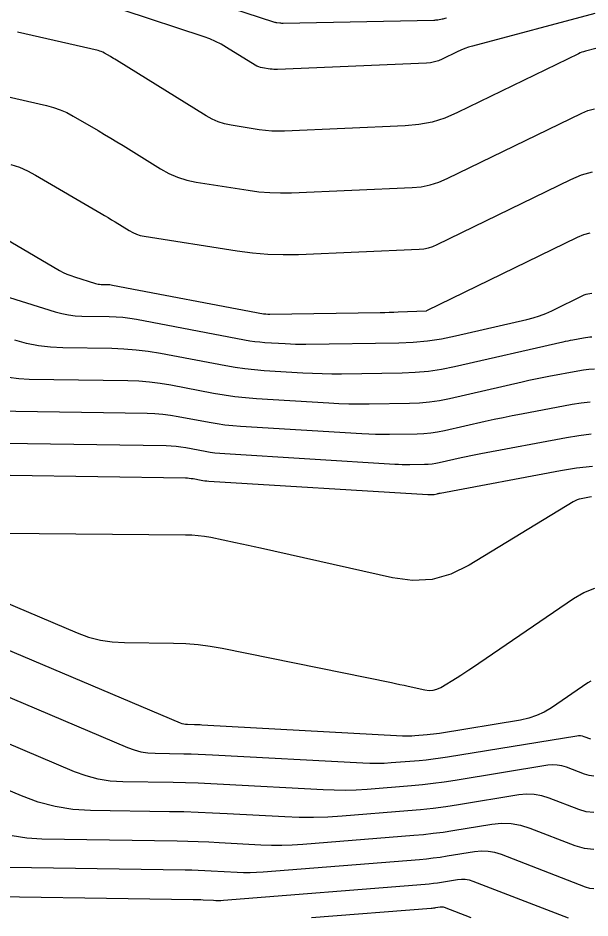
# Model space of a CAD drawing. Extents: x 1354696 to 1366163, y 660729 to 670380.
# Drawn here: x 1362213.2 to 1362266.6, y 664667.2 to 664751.2 of the extents above; entities that cross this region are included whole.
import ezdxf

# ---------------------------------------------------------------- set-up
doc = ezdxf.new("R2010")
doc.units = 0
doc.layers.add('R_Contours', color=7, linetype='Continuous')

msp = doc.modelspace()

# ---------------------------------------------------------------- linework, layer by layer
at = {"layer": 'R_Contours'}
for points in [[(1362224.24, 664755.009), (1362237.059, 664750.796), (1362237.13, 664750.775), (1362237.201, 664750.758), (1362237.274, 664750.744), (1362237.347, 664750.734), (1362237.642, 664750.703), (1362237.716, 664750.696), (1362237.79, 664750.692), (1362237.864, 664750.69), (1362237.938, 664750.69), (1362251.996, 664750.967), (1362252.095, 664750.971), (1362252.194, 664750.979), (1362252.293, 664750.991), (1362252.391, 664751.006), (1362252.783, 664751.076), (1362252.881, 664751.095), (1362252.978, 664751.115), (1362253.075, 664751.138), (1362253.172, 664751.163)], [(1362267.035, 664751.573), (1362255.62, 664748.542), (1362255.25, 664748.434), (1362254.886, 664748.309), (1362254.529, 664748.166), (1362254.179, 664748.006), (1362252.79, 664747.33), (1362252.437, 664747.18), (1362252.076, 664747.068), (1362251.704, 664746.994), (1362251.323, 664746.959), (1362237.415, 664746.361), (1362237.247, 664746.358), (1362237.081, 664746.363), (1362236.914, 664746.377), (1362236.749, 664746.399), (1362236.009, 664746.516), (1362235.834, 664746.552), (1362235.665, 664746.606), (1362235.502, 664746.676), (1362235.345, 664746.763), (1362232.67, 664748.423), (1362232.166, 664748.715), (1362231.647, 664748.977), (1362231.113, 664749.207), (1362230.565, 664749.405), (1362223.028, 664751.882)], [(1362267.111, 664748.322), (1362266.14, 664748.065), (1362265.977, 664748.017), (1362265.817, 664747.962), (1362265.659, 664747.899), (1362265.505, 664747.828), (1362254.215, 664742.335), (1362253.042, 664741.836), (1362251.837, 664741.463), (1362250.599, 664741.217), (1362249.33, 664741.099), (1362238.068, 664740.615), (1362237.478, 664740.604), (1362236.889, 664740.623), (1362236.302, 664740.671), (1362235.717, 664740.748), (1362233.105, 664741.161), (1362232.486, 664741.29), (1362231.889, 664741.478), (1362231.314, 664741.726), (1362230.761, 664742.032), (1362222.398, 664747.222), (1362222.259, 664747.308), (1362222.12, 664747.392), (1362221.98, 664747.476), (1362221.84, 664747.558), (1362221.277, 664747.887), (1362221.134, 664747.963), (1362220.986, 664748.028), (1362220.834, 664748.081), (1362220.677, 664748.123), (1362213.174, 664749.826)], [(1362207.93, 664744.805), (1362215.872, 664743.003), (1362216.523, 664742.829), (1362217.155, 664742.608), (1362217.768, 664742.338), (1362218.363, 664742.021), (1362220.703, 664740.656), (1362221.286, 664740.313), (1362221.868, 664739.965), (1362222.447, 664739.614), (1362223.024, 664739.259), (1362226.496, 664737.104), (1362227.283, 664736.668), (1362228.1, 664736.316), (1362228.949, 664736.048), (1362229.83, 664735.864), (1362234.685, 664735.098), (1362235.69, 664734.965), (1362236.698, 664734.882), (1362237.709, 664734.85), (1362238.722, 664734.868), (1362249.984, 664735.352), (1362250.835, 664735.432), (1362251.664, 664735.597), (1362252.472, 664735.846), (1362253.259, 664736.181), (1362265.798, 664742.283), (1362266.382, 664742.529), (1362266.982, 664742.707)], [(1362212.559, 664737.512), (1362213.343, 664737.237), (1362214.103, 664736.903), (1362214.84, 664736.51), (1362220.961, 664732.939), (1362221.292, 664732.745), (1362221.621, 664732.548), (1362221.949, 664732.349), (1362222.276, 664732.148), (1362223.579, 664731.339), (1362223.911, 664731.155), (1362224.257, 664731.006), (1362224.616, 664730.893), (1362224.988, 664730.815), (1362233.653, 664729.448), (1362235.078, 664729.259), (1362236.506, 664729.142), (1362237.939, 664729.096), (1362239.376, 664729.122), (1362250.637, 664729.606), (1362251.07, 664729.646), (1362251.492, 664729.73), (1362251.902, 664729.857), (1362252.302, 664730.027), (1362264.799, 664736.108), (1362265.791, 664736.526), (1362266.81, 664736.829)], [(1362210.241, 664731.627), (1362217.099, 664727.627), (1362217.434, 664727.443), (1362217.779, 664727.279), (1362218.133, 664727.136), (1362218.495, 664727.012), (1362220.437, 664726.409), (1362220.566, 664726.373), (1362220.697, 664726.348), (1362220.83, 664726.331), (1362220.964, 664726.325), (1362221.503, 664726.316), (1362221.637, 664726.312), (1362221.771, 664726.301), (1362221.905, 664726.284), (1362222.037, 664726.262), (1362236.128, 664723.59), (1362236.175, 664723.582), (1362236.223, 664723.575), (1362236.27, 664723.57), (1362236.318, 664723.566), (1362236.509, 664723.554), (1362236.557, 664723.552), (1362236.605, 664723.55), (1362236.653, 664723.55), (1362236.701, 664723.55), (1362247.001, 664723.699), (1362247.422, 664723.707), (1362247.843, 664723.717), (1362248.263, 664723.731), (1362248.683, 664723.748), (1362251.291, 664723.86), (1362251.305, 664723.861), (1362251.319, 664723.864), (1362251.332, 664723.868), (1362251.345, 664723.873), (1362265.419, 664730.721), (1362265.999, 664730.966), (1362266.594, 664731.142)], [(1362209.223, 664726.079), (1362216.679, 664723.763), (1362217.292, 664723.596), (1362217.913, 664723.473), (1362218.541, 664723.396), (1362219.177, 664723.364), (1362221.732, 664723.326), (1362222.37, 664723.302), (1362223.004, 664723.252), (1362223.636, 664723.174), (1362224.265, 664723.068), (1362234.358, 664721.154), (1362234.827, 664721.073), (1362235.297, 664721.006), (1362235.77, 664720.955), (1362236.244, 664720.918), (1362238.146, 664720.801), (1362238.621, 664720.777), (1362239.097, 664720.761), (1362239.573, 664720.754), (1362240.049, 664720.757), (1362248.732, 664720.883), (1362250.069, 664720.937), (1362251.399, 664721.061), (1362252.719, 664721.255), (1362254.032, 664721.519), (1362260.666, 664723.034), (1362261.268, 664723.19), (1362261.858, 664723.379), (1362262.437, 664723.601), (1362263.003, 664723.857), (1362266.04, 664725.335), (1362266.206, 664725.405), (1362266.377, 664725.456), (1362266.553, 664725.487), (1362266.733, 664725.499)], [(1362266.747, 664721.392), (1362266.552, 664721.387), (1362266.357, 664721.374), (1362266.163, 664721.351), (1362265.97, 664721.32), (1362264.958, 664721.131), (1362264.726, 664721.086), (1362264.494, 664721.039), (1362264.262, 664720.99), (1362264.031, 664720.938), (1362253.942, 664718.634), (1362252.728, 664718.39), (1362251.506, 664718.211), (1362250.276, 664718.096), (1362249.038, 664718.045), (1362243.397, 664717.964), (1362242.493, 664717.959), (1362241.589, 664717.972), (1362240.686, 664718.001), (1362239.782, 664718.048), (1362236.171, 664718.27), (1362235.27, 664718.34), (1362234.372, 664718.438), (1362233.478, 664718.564), (1362232.587, 664718.718), (1362226.493, 664719.874), (1362225.368, 664720.063), (1362224.237, 664720.202), (1362223.102, 664720.293), (1362221.961, 664720.335), (1362217.39, 664720.404), (1362216.253, 664720.461), (1362215.129, 664720.599), (1362214.019, 664720.818), (1362212.921, 664721.117)], [(1362266.991, 664718.411), (1362266.47, 664718.375), (1362265.952, 664718.315), (1362265.436, 664718.231), (1362262.728, 664717.725), (1362262.106, 664717.605), (1362261.485, 664717.48), (1362260.866, 664717.348), (1362260.247, 664717.21), (1362253.467, 664715.661), (1362252.544, 664715.476), (1362251.615, 664715.339), (1362250.681, 664715.252), (1362249.74, 664715.214), (1362245.967, 664715.159), (1362245.024, 664715.154), (1362244.081, 664715.167), (1362243.139, 664715.199), (1362242.197, 664715.247), (1362235.456, 664715.662), (1362234.448, 664715.74), (1362233.444, 664715.849), (1362232.444, 664715.99), (1362231.448, 664716.163), (1362227.472, 664716.917), (1362226.476, 664717.084), (1362225.476, 664717.207), (1362224.471, 664717.288), (1362223.461, 664717.325), (1362214.264, 664717.464), (1362213.292, 664717.513), (1362212.33, 664717.631)], [(1362210.932, 664714.527), (1362225.25, 664714.31), (1362225.984, 664714.283), (1362226.715, 664714.225), (1362227.443, 664714.135), (1362228.168, 664714.014), (1362231.061, 664713.465), (1362231.786, 664713.339), (1362232.513, 664713.237), (1362233.244, 664713.157), (1362233.977, 664713.1), (1362245.284, 664712.405), (1362245.928, 664712.372), (1362246.573, 664712.351), (1362247.217, 664712.342), (1362247.862, 664712.345), (1362250.443, 664712.382), (1362251.086, 664712.408), (1362251.725, 664712.468), (1362252.36, 664712.561), (1362252.991, 664712.688), (1362256.788, 664713.555), (1362257.631, 664713.743), (1362258.476, 664713.923), (1362259.323, 664714.095), (1362260.171, 664714.258), (1362264.901, 664715.141), (1362265.74, 664715.278), (1362266.583, 664715.376)], [(1362207.601, 664711.59), (1362227.038, 664711.296), (1362227.498, 664711.279), (1362227.955, 664711.242), (1362228.411, 664711.186), (1362228.864, 664711.11), (1362230.674, 664710.767), (1362231.127, 664710.688), (1362231.583, 664710.624), (1362232.04, 664710.574), (1362232.498, 664710.539), (1362248.371, 664709.563), (1362248.718, 664709.545), (1362249.064, 664709.534), (1362249.411, 664709.529), (1362249.758, 664709.531), (1362251.145, 664709.551), (1362251.491, 664709.565), (1362251.834, 664709.597), (1362252.176, 664709.647), (1362252.515, 664709.715), (1362254.557, 664710.181), (1362255.01, 664710.283), (1362255.464, 664710.379), (1362255.92, 664710.471), (1362256.376, 664710.559), (1362264.366, 664712.052), (1362265.528, 664712.242), (1362266.696, 664712.377)], [(1362204.269, 664708.652), (1362228.826, 664708.281), (1362229.011, 664708.274), (1362229.195, 664708.26), (1362229.378, 664708.237), (1362229.56, 664708.207), (1362230.287, 664708.069), (1362230.469, 664708.037), (1362230.652, 664708.011), (1362230.835, 664707.991), (1362231.02, 664707.977), (1362251.459, 664706.721), (1362251.507, 664706.718), (1362251.556, 664706.717), (1362251.604, 664706.716), (1362251.653, 664706.716), (1362251.847, 664706.719), (1362251.896, 664706.721), (1362251.944, 664706.726), (1362251.992, 664706.733), (1362252.039, 664706.742), (1362252.325, 664706.808), (1362252.389, 664706.822), (1362252.453, 664706.835), (1362252.516, 664706.848), (1362252.58, 664706.86), (1362263.831, 664708.963), (1362265.317, 664709.205), (1362266.809, 664709.379)], [(1362266.713, 664706.507), (1362266.518, 664706.476), (1362265.74, 664706.33), (1362265.549, 664706.286), (1362265.364, 664706.224), (1362265.186, 664706.146), (1362265.014, 664706.052), (1362255.309, 664700.13), (1362253.606, 664699.29), (1362251.842, 664698.814), (1362250.019, 664698.701), (1362248.137, 664698.952), (1362235.838, 664701.734), (1362235.258, 664701.864), (1362234.678, 664701.99), (1362234.098, 664702.113), (1362233.517, 664702.233), (1362231.19, 664702.706), (1362230.607, 664702.81), (1362230.021, 664702.886), (1362229.432, 664702.934), (1362228.84, 664702.953), (1362208.347, 664703.13)], [(1362204.857, 664699.703), (1362218.736, 664693.832), (1362219.804, 664693.44), (1362220.895, 664693.157), (1362222.008, 664692.983), (1362223.144, 664692.918), (1362227.733, 664692.879), (1362228.877, 664692.841), (1362230.015, 664692.749), (1362231.148, 664692.603), (1362232.275, 664692.402), (1362248.048, 664689.193), (1362248.441, 664689.112), (1362248.833, 664689.029), (1362249.225, 664688.944), (1362249.616, 664688.856), (1362251.18, 664688.503), (1362251.565, 664688.451), (1362251.937, 664688.474), (1362252.298, 664688.572), (1362252.646, 664688.743), (1362254.169, 664689.672), (1362254.535, 664689.899), (1362254.898, 664690.131), (1362255.259, 664690.367), (1362255.616, 664690.608), (1362265.027, 664697.039), (1362265.997, 664697.605), (1362267.017, 664698.009)], [(1362266.644, 664689.33), (1362266.356, 664689.162), (1362262.975, 664686.851), (1362262.302, 664686.442), (1362261.597, 664686.113), (1362260.86, 664685.865), (1362260.091, 664685.696), (1362252.532, 664684.458), (1362252.247, 664684.414), (1362251.96, 664684.376), (1362251.673, 664684.344), (1362251.386, 664684.318), (1362250.233, 664684.226), (1362249.945, 664684.208), (1362249.657, 664684.2), (1362249.369, 664684.201), (1362249.08, 664684.212), (1362230.364, 664685.237), (1362230.196, 664685.245), (1362230.027, 664685.252), (1362229.858, 664685.257), (1362229.689, 664685.26), (1362229.013, 664685.271), (1362228.846, 664685.281), (1362228.682, 664685.307), (1362228.521, 664685.35), (1362228.364, 664685.408), (1362204.497, 664695.504)], [(1362204.137, 664691.304), (1362223.421, 664683.146), (1362224.046, 664682.916), (1362224.684, 664682.749), (1362225.335, 664682.644), (1362226, 664682.603), (1362228.685, 664682.561), (1362229.356, 664682.548), (1362230.026, 664682.527), (1362230.697, 664682.501), (1362231.367, 664682.467), (1362245.381, 664681.7), (1362246.04, 664681.675), (1362246.699, 664681.672), (1362247.357, 664681.691), (1362248.015, 664681.733), (1362250.646, 664681.943), (1362251.303, 664682.002), (1362251.958, 664682.075), (1362252.612, 664682.161), (1362253.264, 664682.261), (1362265.349, 664684.241), (1362265.512, 664684.257), (1362265.673, 664684.251), (1362265.831, 664684.224), (1362265.987, 664684.175), (1362266.607, 664683.934)], [(1362266.918, 664680.476), (1362266.494, 664680.518), (1362266.071, 664680.642), (1362264.378, 664681.299), (1362263.952, 664681.433), (1362263.519, 664681.508), (1362263.081, 664681.524), (1362262.636, 664681.48), (1362253.996, 664680.065), (1362252.978, 664679.909), (1362251.957, 664679.774), (1362250.933, 664679.66), (1362249.907, 664679.568), (1362245.796, 664679.239), (1362244.768, 664679.175), (1362243.74, 664679.144), (1362242.712, 664679.149), (1362241.683, 664679.188), (1362232.37, 664679.698), (1362231.198, 664679.756), (1362230.026, 664679.803), (1362228.853, 664679.838), (1362227.68, 664679.862), (1362222.987, 664679.934), (1362221.825, 664680.007), (1362220.687, 664680.19), (1362219.571, 664680.483), (1362218.479, 664680.885), (1362203.777, 664687.104)], [(1362266.918, 664677.079), (1362266.226, 664677.148), (1362265.535, 664677.35), (1362262.769, 664678.423), (1362262.072, 664678.643), (1362261.366, 664678.765), (1362260.649, 664678.791), (1362259.922, 664678.72), (1362254.318, 664677.801), (1362253.138, 664677.621), (1362251.956, 664677.464), (1362250.77, 664677.333), (1362249.582, 664677.225), (1362243.468, 664676.737), (1362242.125, 664676.653), (1362240.782, 664676.613), (1362239.438, 664676.619), (1362238.094, 664676.67), (1362232.716, 664676.965), (1362231.371, 664677.032), (1362230.026, 664677.085), (1362228.68, 664677.126), (1362227.334, 664677.153), (1362219.974, 664677.266), (1362218.315, 664677.37), (1362216.689, 664677.631), (1362215.096, 664678.049), (1362213.537, 664678.623), (1362203.417, 664682.904)], [(1362212.662, 664674.931), (1362214.043, 664674.71), (1362215.452, 664674.621), (1362228.075, 664674.427), (1362229.051, 664674.408), (1362230.026, 664674.378), (1362231.001, 664674.339), (1362231.976, 664674.291), (1362235.875, 664674.077), (1362236.85, 664674.04), (1362237.824, 664674.036), (1362238.798, 664674.064), (1362239.771, 664674.126), (1362250.124, 664674.952), (1362251.042, 664675.035), (1362251.957, 664675.137), (1362252.87, 664675.258), (1362253.781, 664675.397), (1362257.421, 664675.994), (1362258.324, 664676.082), (1362259.215, 664676.05), (1362260.094, 664675.898), (1362260.96, 664675.625), (1362265.146, 664674), (1362266.032, 664673.742), (1362266.919, 664673.653)], [(1362266.918, 664669.957), (1362266.542, 664669.995), (1362266.167, 664670.104), (1362258.307, 664673.154), (1362257.697, 664673.346), (1362257.077, 664673.454), (1362256.449, 664673.476), (1362255.812, 664673.414), (1362253.245, 664672.993), (1362252.603, 664672.895), (1362251.958, 664672.81), (1362251.313, 664672.738), (1362250.665, 664672.679), (1362236.075, 664671.514), (1362235.471, 664671.476), (1362234.866, 664671.459), (1362234.262, 664671.461), (1362233.657, 664671.484), (1362231.237, 664671.617), (1362230.632, 664671.647), (1362230.026, 664671.671), (1362229.421, 664671.689), (1362228.815, 664671.702), (1362210.345, 664671.985)], [(1362205.237, 664669.35), (1362229.556, 664668.976), (1362229.791, 664668.971), (1362230.027, 664668.964), (1362230.262, 664668.954), (1362230.497, 664668.943), (1362231.438, 664668.891), (1362231.673, 664668.882), (1362231.909, 664668.881), (1362232.144, 664668.888), (1362232.378, 664668.903), (1362251.207, 664670.406), (1362251.584, 664670.441), (1362251.96, 664670.482), (1362252.335, 664670.532), (1362252.709, 664670.589), (1362254.202, 664670.834), (1362254.573, 664670.87), (1362254.939, 664670.857), (1362255.299, 664670.795), (1362255.655, 664670.682), (1362264.523, 664667.242)], [(1362255.502, 664667.242), (1362253.002, 664668.211), (1362252.902, 664668.243), (1362252.801, 664668.261), (1362252.698, 664668.264), (1362252.593, 664668.254), (1362252.172, 664668.185), (1362252.067, 664668.169), (1362251.961, 664668.155), (1362251.855, 664668.143), (1362251.749, 664668.134), (1362240.58, 664667.242)]]:
    msp.add_lwpolyline(points, dxfattribs=at)

doc.saveas('drawing.dxf')
